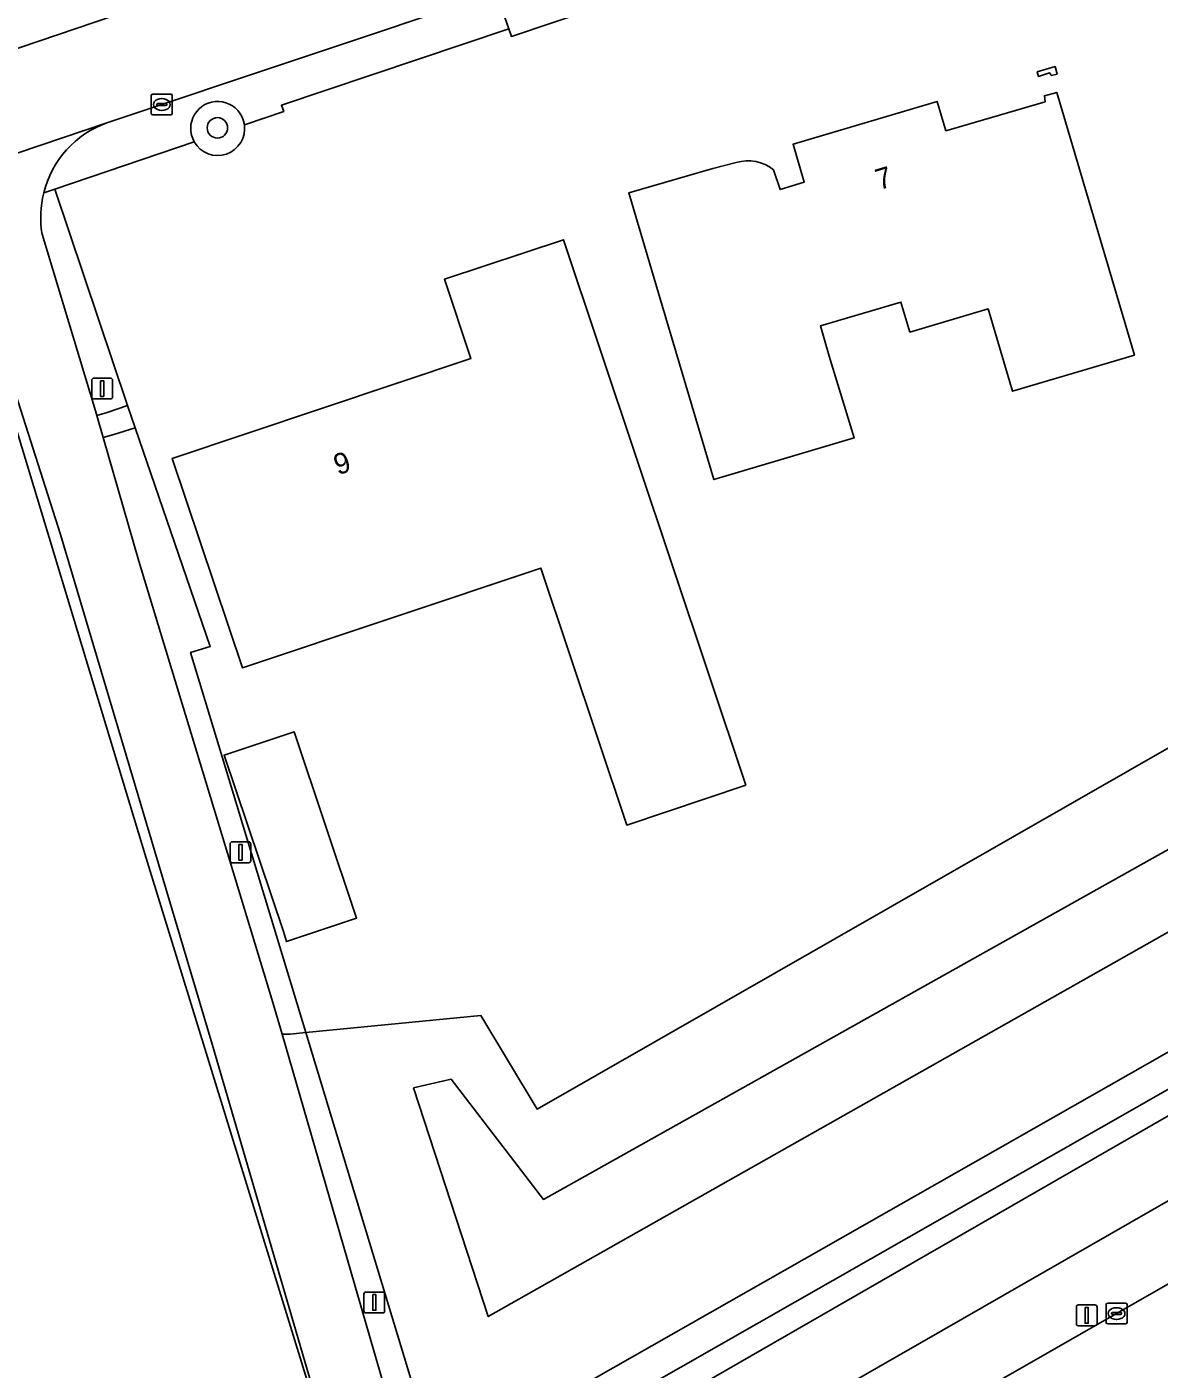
# Model space of a CAD drawing. Extents: x 162417 to 163722, y 384268 to 385417.
# Drawn here: x 163331.9 to 163386, y 384532.8 to 384597 of the extents above; entities that cross this region are included whole.
import ezdxf

# ---------------------------------------------------------------- set-up
doc = ezdxf.new("R2010")
doc.units = 0
for name, color, linetype in [('IMGEO_Berm_groen', 7, 'Continuous'), ('IMGEO_Boom', 7, 'Continuous'), ('IMGEO_Erf', 7, 'Continuous'), ('IMGEO_Fietspad_gesloten', 7, 'Continuous'), ('IMGEO_Fietspad_open', 7, 'Continuous'), ('IMGEO_Groenvoorziening', 7, 'Continuous'), ('IMGEO_Haag', 7, 'Continuous'), ('IMGEO_Hek', 7, 'Continuous'), ('IMGEO_Kolk', 7, 'Continuous'), ('IMGEO_Lichtmast', 7, 'Continuous'), ('IMGEO_Pand', 7, 'Continuous'), ('IMGEO_Pand_nummerreeks', 7, 'Continuous'), ('IMGEO_Rijbaan_lokaal_open', 7, 'Continuous'), ('IMGEO_Rijbaan_regionaal_gesloten', 7, 'Continuous'), ('IMGEO_Voetpad_open', 7, 'Continuous')]:
    doc.layers.add(name, color=color, linetype=linetype)

msp = doc.modelspace()

# ---------------------------------------------------------------- linework, layer by layer
at = {"layer": 'IMGEO_Berm_groen'}
for points in [[(163563.615, 384641.938), (163546.208, 384631.66), (163524.745, 384619.501), (163513.726, 384613.258), (163500, 384605.489), (163486.444, 384597.816), (163417.722, 384558.756), (163354.577, 384522.522), (163336.983, 384512.304), (163315.799, 384500), (163237.627, 384454.426), (163127.281, 384389.626), (163118.59, 384384.62), (163112.281, 384381.199)], [(163159.702, 384404.658), (163177.428, 384415.092), (163194.296, 384425.014), (163209.47, 384433.918), (163228.943, 384445.358), (163245.842, 384455.282), (163261.887, 384464.663), (163280.528, 384475.539), (163295.714, 384484.368), (163315.265, 384495.759), (163322.552, 384500), (163332.188, 384505.608), (163338.716, 384509.388), (163350.031, 384515.939), (163367.013, 384525.722), (163384.007, 384535.437), (163401.897, 384545.651), (163418.907, 384555.39), (163436.8, 384565.606), (163459.744, 384578.685), (163476.382, 384588.124)]]:
    msp.add_lwpolyline(points, dxfattribs=at)
at = {"layer": 'IMGEO_Boom'}
msp.add_circle((163341.015, 384592.136), 0.489, dxfattribs=at)
at = {"layer": 'IMGEO_Erf'}
for points in [[(163419.582, 384621.874), (163409.408, 384616.22), (163410.03, 384614.861), (163400.639, 384612.147), (163394.917, 384609.966), (163384.126, 384606.347), (163382.571, 384605.826), (163379.98, 384604.957), (163377.103, 384603.845), (163372.405, 384602.287), (163358.873, 384597.777), (163355.069, 384596.509), (163354.943, 384596.875), (163344.075, 384593.215), (163344.183, 384592.925), (163342.307, 384592.282)], [(163339.91, 384591.461), (163333.246, 384589.206), (163336.72, 384578.855), (163337.075, 384577.799), (163340.673, 384567.341), (163339.733, 384567.052), (163345.242, 384548.875), (163353.612, 384549.684), (163356.302, 384545.212), (163410.245, 384576.085), (163477.053, 384616.061)], [(163367.599, 384590.132), (163367.915, 384589.188), (163369.07, 384589.543), (163368.54, 384591.356), (163375.427, 384593.399), (163375.844, 384591.998), (163380.59, 384593.387), (163380.557, 384593.672), (163381.143, 384593.83), (163382.561, 384589.036)], [(163382.561, 384589.036), (163384.859, 384581.269), (163379.028, 384579.543), (163377.865, 384583.474), (163374.124, 384582.367), (163373.698, 384583.805), (163369.845, 384582.664), (163370.27, 384581.226), (163371.456, 384577.31), (163364.755, 384575.318), (163363.586, 384579.248), (163362.106, 384584.231), (163360.682, 384589.023), (163364.706, 384590.192), (163365.825, 384590.479)], [(163258.535, 384472.901), (163305.661, 384500), (163340.878, 384520.353), (163342.458, 384521.165), (163343.834, 384522.289), (163344.947, 384523.673), (163345.748, 384525.259), (163346.201, 384526.977), (163346.288, 384528.751), (163346.003, 384530.505), (163345.725, 384531.35), (163345.294, 384532.288), (163337.607, 384557.217), (163328.932, 384585.818), (163327.166, 384587.308), (163317.777, 384583.994), (163306.672, 384580.074), (163303.895, 384579.122), (163296.55, 384576.645), (163293.448, 384575.599), (163291.557, 384574.962), (163281.221, 384571.476), (163269.519, 384567.53)]]:
    msp.add_lwpolyline(points, dxfattribs=at)
for points in [[(163381.162, 384594.702), (163380.887, 384594.646), (163380.806, 384594.769), (163380.278, 384594.593), (163380.213, 384594.822), (163381.068, 384595.07)], [(163366.286, 384560.701), (163360.596, 384558.798), (163356.486, 384571.083), (163342.208, 384566.307), (163338.857, 384576.325), (163353.136, 384581.102), (163351.867, 384584.899), (163357.556, 384586.789)], [(163347.667, 384554.345), (163344.325, 384553.228), (163344.167, 384553.702), (163341.346, 384562.143), (163342.346, 384562.477), (163344.684, 384563.259)]]:
    msp.add_lwpolyline(points, close=True, dxfattribs=at)
for centre, radius, start, end in [((163341.028, 384592.106), 1.291, 209.99726, 7.81658), ((163366.385, 384588.631), 1.93, 51.01504, 106.84996)]:
    msp.add_arc(centre, radius, start, end, dxfattribs=at)
at = {"layer": 'IMGEO_Fietspad_gesloten'}
for points in [[(163557.356, 384642.39), (163544.377, 384634.733), (163522.824, 384622.528), (163511.147, 384615.916), (163500, 384609.604), (163484.5, 384600.835), (163415.868, 384561.799), (163356.283, 384527.511), (163355.13, 384526.85), (163345.851, 384521.528), (163335.19, 384515.322), (163308.868, 384500), (163214.308, 384444.956), (163137.001, 384399.432), (163115.639, 384387.124)], [(163112.281, 384381.199), (163118.59, 384384.62), (163127.281, 384389.626), (163237.627, 384454.426), (163315.799, 384500), (163336.983, 384512.304), (163354.577, 384522.522), (163417.722, 384558.756)]]:
    msp.add_lwpolyline(points, dxfattribs=at)
at = {"layer": 'IMGEO_Fietspad_open'}
for points in [[(163335.735, 384592.381), (163325.068, 384588.78)], [(163328.694, 384587.847), (163329.043, 384587.147), (163329.355, 384586.156), (163330.767, 384581.282), (163333.507, 384572.693), (163340.76, 384548.321), (163345.725, 384531.35), (163346.003, 384530.505), (163346.462, 384529.011), (163347.618, 384525.578), (163347.778, 384524.228)], [(163335.557, 384577.328), (163335.252, 384578.389), (163335.192, 384578.599), (163332.631, 384587.058)], [(163351.626, 384527.495), (163351.106, 384528.064), (163350.417, 384529.001), (163349.144, 384531.395), (163348.952, 384532.055), (163344.107, 384548.802), (163343.624, 384550.473), (163337.257, 384571.418), (163335.557, 384577.328)]]:
    msp.add_lwpolyline(points, dxfattribs=at)
for centre, radius, start, end in [((163337.375, 384587.861), 4.809, 109.94603, 166.02491), ((163337.393, 384587.852), 4.828, 165.98116, 189.47025)]:
    msp.add_arc(centre, radius, start, end, dxfattribs=at)
at = {"layer": 'IMGEO_Groenvoorziening'}
for points in [[(163499.848, 384626.963), (163497.993, 384631.968), (163492.657, 384639.09), (163494.067, 384640.596), (163490.386, 384642.261), (163488.848, 384640.395), (163492.655, 384633.034), (163494.178, 384625.448), (163477.053, 384616.061), (163410.245, 384576.085), (163356.302, 384545.212), (163353.612, 384549.684), (163345.242, 384548.875), (163350.849, 384530.373)], [(163354.498, 384529.757), (163418.315, 384566.067), (163500, 384613.359), (163507.381, 384617.632), (163508.242, 384618.879), (163503.384, 384623.682)], [(163501.9, 384620.876), (163500, 384619.404), (163496.132, 384616.406), (163415.728, 384570.225), (163353.961, 384535.291), (163350.391, 384546.23), (163352.187, 384546.648), (163356.605, 384540.896), (163412.421, 384572.167), (163489.45, 384616.524), (163497.843, 384621.571)], [(163497.843, 384621.571), (163489.45, 384616.524), (163412.421, 384572.167), (163356.605, 384540.896), (163352.187, 384546.648), (163350.391, 384546.23), (163353.961, 384535.291), (163415.728, 384570.225), (163496.132, 384616.406), (163500, 384619.404), (163501.9, 384620.876)], [(163350.849, 384530.373), (163351.378, 384528.626), (163354.09, 384527.692), (163510.332, 384616.812), (163508.242, 384618.879), (163507.381, 384617.632), (163500, 384613.359), (163418.315, 384566.067), (163354.498, 384529.757)], [(163484.5, 384600.835), (163500, 384609.604), (163511.147, 384615.916), (163510.332, 384616.812), (163354.09, 384527.692), (163351.378, 384528.626), (163350.849, 384530.373), (163349.875, 384531.237), (163348.952, 384532.055), (163349.144, 384531.395), (163350.417, 384529.001), (163351.106, 384528.064), (163351.626, 384527.495)], [(163355.13, 384526.85), (163356.283, 384527.511), (163415.868, 384561.799), (163484.5, 384600.835)], [(163342.307, 384592.282), (163342.249, 384592.525)], [(163339.833, 384591.62), (163339.91, 384591.461)], [(163332.631, 384587.058), (163335.192, 384578.599), (163335.252, 384578.389), (163335.747, 384578.531), (163336.72, 384578.855), (163333.246, 384589.206)], [(163333.246, 384589.206), (163332.709, 384589.022)]]:
    msp.add_lwpolyline(points, dxfattribs=at)
for points in [[(163330.767, 384581.282), (163329.355, 384586.156), (163329.043, 384587.147), (163328.694, 384587.847), (163327.166, 384587.308), (163328.932, 384585.818), (163337.607, 384557.217), (163345.294, 384532.288), (163345.725, 384531.35), (163340.76, 384548.321), (163333.507, 384572.693)], [(163337.075, 384577.799), (163336.058, 384577.472), (163335.557, 384577.328), (163337.257, 384571.418), (163343.624, 384550.473), (163344.107, 384548.802), (163344.486, 384548.802), (163345.242, 384548.875), (163339.733, 384567.052), (163340.673, 384567.341)], [(163345.242, 384548.875), (163344.486, 384548.802), (163344.107, 384548.802), (163348.952, 384532.055), (163349.875, 384531.237), (163350.849, 384530.373)]]:
    msp.add_lwpolyline(points, close=True, dxfattribs=at)
for centre, radius, start, end in [((163341.028, 384592.108), 1.291, 18.87292, 202.19759), ((163341.028, 384592.106), 1.291, 209.99726, 7.81658), ((163337.393, 384587.852), 4.828, 165.98116, 189.47025)]:
    msp.add_arc(centre, radius, start, end, dxfattribs=at)
at = {"layer": 'IMGEO_Haag'}
for points in [[(163342.307, 384592.282), (163342.249, 384592.525)], [(163339.833, 384591.62), (163339.91, 384591.461)]]:
    msp.add_lwpolyline(points, dxfattribs=at)
for centre, start, end in [((163341.028, 384592.108), 18.87292, 202.19759), ((163341.028, 384592.106), 209.99726, 7.81658)]:
    msp.add_arc(centre, 1.291, start, end, dxfattribs=at)
at = {"layer": 'IMGEO_Hek'}
for points in [[(163510.332, 384616.812), (163354.09, 384527.692), (163351.378, 384528.626), (163350.849, 384530.373)], [(163345.242, 384548.875), (163339.733, 384567.052), (163340.673, 384567.341)], [(163350.849, 384530.373), (163345.242, 384548.875)]]:
    msp.add_lwpolyline(points, dxfattribs=at)
at = {"layer": 'IMGEO_Kolk'}
for p, q in [((163337.93, 384593.753), (163338.782, 384593.753)), ((163337.855, 384592.827), (163337.855, 384593.679)), ((163338.114, 384593.247), (163338.114, 384593.259)), ((163338.552, 384593.21), (163338.154, 384593.21)), ((163338.157, 384593.296), (163338.555, 384593.296)), ((163338.343, 384593.533), (163338.368, 384593.533)), ((163338.598, 384593.259), (163338.598, 384593.247)), ((163338.856, 384593.679), (163338.856, 384592.827)), ((163338.782, 384592.753), (163337.93, 384592.753)), ((163338.366, 384592.973), (163338.341, 384592.973)), ((163383.505, 384535.012), (163383.505, 384535.864)), ((163383.58, 384535.938), (163384.432, 384535.938)), ((163383.764, 384535.432), (163383.764, 384535.444)), ((163384.202, 384535.395), (163383.804, 384535.395)), ((163383.807, 384535.481), (163384.205, 384535.481)), ((163383.993, 384535.718), (163384.018, 384535.718)), ((163384.248, 384535.444), (163384.248, 384535.432)), ((163384.506, 384535.864), (163384.506, 384535.012)), ((163384.432, 384534.938), (163383.58, 384534.938)), ((163384.016, 384535.158), (163383.991, 384535.158))]:
    msp.add_line(p, q, dxfattribs=at)
for points in [[(163337.93, 384593.753), (163338.782, 384593.753)], [(163337.855, 384592.827), (163337.855, 384593.679)], [(163338.856, 384593.679), (163338.856, 384592.827)], [(163338.782, 384592.753), (163337.93, 384592.753)], [(163383.505, 384535.012), (163383.505, 384535.864)], [(163383.58, 384535.938), (163384.432, 384535.938)], [(163384.506, 384535.864), (163384.506, 384535.012)], [(163384.432, 384534.938), (163383.58, 384534.938)]]:
    msp.add_lwpolyline(points, dxfattribs=at)
for centre, radius, start, end in [((163337.932, 384593.677), 0.0765, 91.55205, 178.44795), ((163337.932, 384593.677), 0.0765, 91.55205, 178.44795), ((163338.78, 384593.677), 0.0765, 1.55205, 88.44795), ((163338.78, 384593.677), 0.0765, 1.55205, 88.44795), ((163338.154, 384593.256), 0.0403, 85.87752, 175.75265), ((163338.151, 384593.246), 0.0366, 178.93798, 274.71019), ((163338.555, 384593.253), 0.043, 264.86636, 352.45326), ((163338.559, 384593.258), 0.0386, 1.73085, 96.63898), ((163337.932, 384592.829), 0.0765, 181.55205, 268.44795), ((163337.932, 384592.829), 0.0765, 181.55205, 268.44795), ((163338.78, 384592.829), 0.0765, 271.55205, 358.44795), ((163338.78, 384592.829), 0.0765, 271.55205, 358.44795), ((163383.582, 384535.862), 0.0765, 91.55205, 178.44795), ((163383.582, 384535.862), 0.0765, 91.55205, 178.44795), ((163383.804, 384535.441), 0.0403, 85.87752, 175.75265), ((163383.801, 384535.431), 0.0366, 178.93798, 274.71019), ((163384.205, 384535.438), 0.043, 264.86636, 352.45326), ((163384.209, 384535.443), 0.0386, 1.73085, 96.63898), ((163384.43, 384535.862), 0.0765, 1.55205, 88.44795), ((163384.43, 384535.862), 0.0765, 1.55205, 88.44795), ((163383.582, 384535.014), 0.0765, 181.55205, 268.44795), ((163383.582, 384535.014), 0.0765, 181.55205, 268.44795), ((163384.43, 384535.014), 0.0765, 271.55205, 358.44795), ((163384.43, 384535.014), 0.0765, 271.55205, 358.44795)]:
    msp.add_arc(centre, radius, start, end, dxfattribs=at)
for centre, major_axis, ratio, start_param, end_param in [((163338.342, 384593.253), (-0.387, 0.002), 0.722429, 4.712389, 7.853982), ((163338.367, 384593.253), (-0.39, 0.002), 0.717154, 1.570796, 4.712389), ((163383.992, 384535.438), (-0.387, 0.002), 0.722429, 4.712389, 7.853982), ((163384.017, 384535.438), (-0.39, 0.002), 0.717154, 1.570796, 4.712389)]:
    msp.add_ellipse(centre, major_axis=major_axis, ratio=ratio, start_param=start_param, end_param=end_param, dxfattribs=at)
at = {"layer": 'IMGEO_Lichtmast'}
for p, q in [((163335.01, 384579.271), (163335.01, 384580.071)), ((163335.01, 384580.071), (163335.01, 384579.271)), ((163335.11, 384580.171), (163335.9, 384580.171)), ((163335.9, 384580.171), (163335.11, 384580.171)), ((163336, 384580.071), (163336, 384579.271)), ((163336, 384579.271), (163336, 384580.071)), ((163335.9, 384579.171), (163335.11, 384579.171)), ((163335.11, 384579.171), (163335.9, 384579.171)), ((163341.621, 384557.095), (163341.621, 384557.895)), ((163341.621, 384557.895), (163341.621, 384557.095)), ((163341.721, 384557.995), (163342.511, 384557.995)), ((163342.511, 384557.995), (163341.721, 384557.995)), ((163342.611, 384557.895), (163342.611, 384557.095)), ((163342.611, 384557.095), (163342.611, 384557.895)), ((163342.511, 384556.995), (163341.721, 384556.995)), ((163341.721, 384556.995), (163342.511, 384556.995)), ((163348.021, 384535.566), (163348.021, 384536.366)), ((163348.021, 384536.366), (163348.021, 384535.566)), ((163348.121, 384536.466), (163348.911, 384536.466)), ((163348.911, 384536.466), (163348.121, 384536.466)), ((163349.011, 384536.366), (163349.011, 384535.566)), ((163349.011, 384535.566), (163349.011, 384536.366)), ((163348.911, 384535.466), (163348.121, 384535.466)), ((163348.121, 384535.466), (163348.911, 384535.466)), ((163382.083, 384534.95), (163382.083, 384535.75)), ((163382.083, 384535.75), (163382.083, 384534.95)), ((163382.183, 384535.85), (163382.973, 384535.85)), ((163382.973, 384535.85), (163382.183, 384535.85)), ((163383.073, 384535.75), (163383.073, 384534.95)), ((163383.073, 384534.95), (163383.073, 384535.75)), ((163382.973, 384534.85), (163382.183, 384534.85)), ((163382.183, 384534.85), (163382.973, 384534.85))]:
    msp.add_line(p, q, dxfattribs=at)
for points in [[(163335.43, 384580.046), (163335.58, 384580.046), (163335.58, 384579.296), (163335.43, 384579.296), (163335.43, 384580.046)], [(163342.041, 384557.87), (163342.191, 384557.87), (163342.191, 384557.12), (163342.041, 384557.12), (163342.041, 384557.87)], [(163348.441, 384536.341), (163348.591, 384536.341), (163348.591, 384535.591), (163348.441, 384535.591), (163348.441, 384536.341)], [(163382.503, 384535.725), (163382.653, 384535.725), (163382.653, 384534.975), (163382.503, 384534.975), (163382.503, 384535.725)]]:
    msp.add_lwpolyline(points, dxfattribs=at)
for centre, start, end in [((163335.11, 384580.071), 90, 180), ((163335.11, 384580.071), 90, 180), ((163335.9, 384580.071), 0, 90), ((163335.9, 384580.071), 360, 90), ((163335.11, 384579.271), 180, 270), ((163335.11, 384579.271), 180, 270), ((163335.9, 384579.271), 270, 0), ((163335.9, 384579.271), 270, 0), ((163341.721, 384557.895), 90, 180), ((163341.721, 384557.895), 90, 180), ((163342.511, 384557.895), 0, 90), ((163342.511, 384557.895), 360, 90), ((163341.721, 384557.095), 180, 270), ((163341.721, 384557.095), 180, 270), ((163342.511, 384557.095), 270, 0), ((163342.511, 384557.095), 270, 0), ((163348.121, 384536.366), 90, 180), ((163348.121, 384536.366), 90, 180), ((163348.911, 384536.366), 0, 90), ((163348.911, 384536.366), 360, 90), ((163348.121, 384535.566), 180, 270), ((163348.121, 384535.566), 180, 270), ((163348.911, 384535.566), 270, 0), ((163348.911, 384535.566), 270, 0), ((163382.183, 384535.75), 90, 180), ((163382.183, 384535.75), 90, 180), ((163382.973, 384535.75), 0, 90), ((163382.973, 384535.75), 360, 90), ((163382.183, 384534.95), 180, 270), ((163382.183, 384534.95), 180, 270), ((163382.973, 384534.95), 270, 0), ((163382.973, 384534.95), 270, 0)]:
    msp.add_arc(centre, 0.1, start, end, dxfattribs=at)
at = {"layer": 'IMGEO_Pand'}
for points in [[(163380.278, 384594.593), (163380.806, 384594.769), (163380.887, 384594.646), (163381.162, 384594.702), (163381.068, 384595.07), (163380.213, 384594.822)], [(163366.286, 384560.701), (163357.556, 384586.789), (163351.867, 384584.899), (163353.136, 384581.102), (163338.857, 384576.325), (163342.208, 384566.307), (163356.486, 384571.083), (163360.596, 384558.798)], [(163344.325, 384553.228), (163347.667, 384554.345), (163344.684, 384563.259), (163342.346, 384562.477), (163341.346, 384562.143), (163344.167, 384553.702)]]:
    msp.add_lwpolyline(points, close=True, dxfattribs=at)
msp.add_lwpolyline([(163365.825, 384590.479), (163364.706, 384590.192), (163360.682, 384589.023), (163362.106, 384584.231), (163363.586, 384579.248), (163364.755, 384575.318), (163371.456, 384577.31), (163370.27, 384581.226), (163369.845, 384582.664), (163373.698, 384583.805), (163374.124, 384582.367), (163377.865, 384583.474), (163379.028, 384579.543), (163384.859, 384581.269), (163382.561, 384589.036), (163381.143, 384593.83), (163380.557, 384593.672), (163380.59, 384593.387), (163375.844, 384591.998), (163375.427, 384593.399), (163368.54, 384591.356), (163369.07, 384589.543), (163367.915, 384589.188), (163367.599, 384590.132)], dxfattribs=at)
msp.add_arc((163366.385, 384588.631), 1.93, 51.01504, 106.84996, dxfattribs=at)
at = {"layer": 'IMGEO_Rijbaan_lokaal_open'}
for points in [[(163390.546, 384616.112), (163376.658, 384611.416), (163372.594, 384610.058), (163366.232, 384607.936), (163348.039, 384601.682), (163342.508, 384599.781), (163336.48, 384597.749), (163336.053, 384597.486), (163319.165, 384591.77), (163318.779, 384591.691), (163301.239, 384585.814), (163296.688, 384584.289), (163280.347, 384578.814), (163278.037, 384578.038), (163277.613, 384577.896), (163273.724, 384576.587)], [(163317.177, 384586.045), (163324.882, 384588.717), (163325.068, 384588.78), (163335.735, 384592.381), (163354.346, 384598.613), (163358.243, 384599.918), (163371.696, 384604.423), (163376.389, 384605.995), (163381.515, 384607.717), (163382.96, 384608.203), (163394.546, 384612.095)], [(163318.779, 384591.691), (163319.165, 384591.77), (163336.053, 384597.486), (163336.48, 384597.749)]]:
    msp.add_lwpolyline(points, dxfattribs=at)
at = {"layer": 'IMGEO_Rijbaan_regionaal_gesloten'}
msp.add_lwpolyline([(163508.776, 384606.535), (163500, 384601.57), (163492.12, 384597.111), (163476.382, 384588.124), (163459.744, 384578.685), (163436.8, 384565.606), (163418.907, 384555.39), (163401.897, 384545.651), (163384.007, 384535.437), (163367.013, 384525.722), (163350.031, 384515.939), (163338.716, 384509.388), (163332.188, 384505.608), (163322.552, 384500), (163315.265, 384495.759), (163295.714, 384484.368), (163280.528, 384475.539), (163261.887, 384464.663), (163245.842, 384455.282), (163228.943, 384445.358), (163209.47, 384433.918), (163194.296, 384425.014), (163177.428, 384415.092), (163159.702, 384404.658)], dxfattribs=at)
at = {"layer": 'IMGEO_Voetpad_open'}
for points in [[(163358.243, 384599.918), (163354.346, 384598.613), (163354.943, 384596.875), (163355.069, 384596.509), (163358.873, 384597.777)], [(163336.72, 384578.855), (163335.747, 384578.531), (163335.252, 384578.389), (163335.557, 384577.328), (163336.058, 384577.472), (163337.075, 384577.799)]]:
    msp.add_lwpolyline(points, close=True, dxfattribs=at)
for points in [[(163344.183, 384592.925), (163344.075, 384593.215), (163354.943, 384596.875), (163354.346, 384598.613), (163335.735, 384592.381)], [(163342.249, 384592.525), (163342.307, 384592.282), (163344.183, 384592.925)], [(163332.709, 384589.022), (163333.246, 384589.206), (163339.91, 384591.461), (163339.833, 384591.62)]]:
    msp.add_lwpolyline(points, dxfattribs=at)
for centre, radius, start, end in [((163341.028, 384592.108), 1.291, 18.87292, 202.19759), ((163337.375, 384587.861), 4.809, 109.94603, 166.02491)]:
    msp.add_arc(centre, radius, start, end, dxfattribs=at)

# ---------------------------------------------------------------- texts
at = {"layer": 'IMGEO_Pand_nummerreeks'}
for s, rotation, p in [('7', 16.52277, (163372.652, 384589.154)), ('9', 18.49752, (163346.776, 384575.516))]:
    msp.add_text(s, height=1, rotation=rotation, dxfattribs=at).set_placement(p)

doc.saveas('drawing.dxf')
